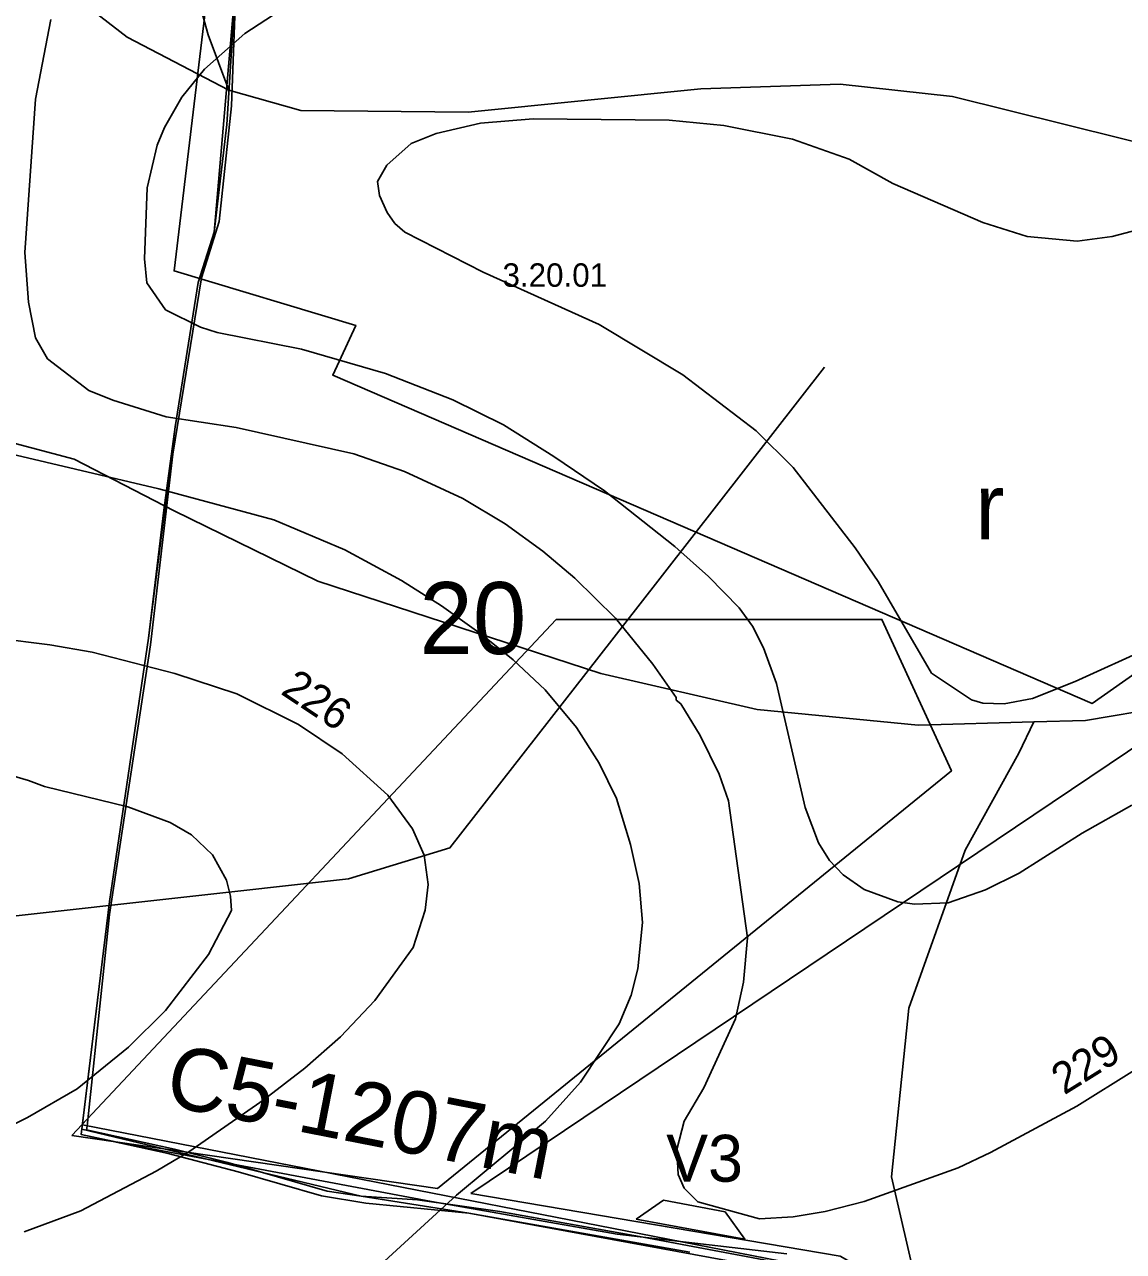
# Model space of a CAD drawing. Extents: x -662500 to -653478, y -1056827 to -1049993.
# Drawn here: x -661376.9 to -661025.4, y -1053159.3 to -1052767 of the extents above; entities that cross this region are included whole.
import ezdxf

# ---------------------------------------------------------------- set-up
doc = ezdxf.new("R2010")
doc.units = 0
for name, color, linetype in [('58', 7, 'Continuous'), ('Vrstva 1', 7, 'Continuous'), ('Vrstva 12', 7, 'Continuous'), ('Vrstva 18', 7, 'Continuous'), ('Vrstva 24', 7, 'Continuous'), ('Vrstva 37', 7, 'Continuous'), ('Vrstva 5', 7, 'Continuous'), ('Vrstva 57', 7, 'Continuous'), ('Vrstva 61', 7, 'Continuous'), ('Vrstva 7', 7, 'Continuous')]:
    doc.layers.add(name, color=color, linetype=linetype)

msp = doc.modelspace()

# ---------------------------------------------------------------- linework, layer by layer
at = {"layer": '58'}
msp.add_lwpolyline([(-661131.82, -1053163.57), (-661178.95, -1053154.81), (-661224.78, -1053146.59), (-661251.2, -1053142.84), (-661269.14, -1053141.65), (-661280.06, -1053140.01), (-661311.84, -1053130.86), (-661328.91, -1053126.66), (-661357.05, -1053120.43), (-661356.82, -1053119.23), (-661349.67, -1053051.53), (-661336.58, -1052965.32), (-661329.38, -1052904.39), (-661320.21, -1052847.99), (-661314.65, -1052830), (-661310.7, -1052793.03), (-661309.17, -1052752.66)], dxfattribs=at)
at = {"layer": 'Vrstva 1'}
msp.add_lwpolyline([(-661164.01, -1053159.57), (-661234.7, -1053147.1), (-661267.67, -1053143.9), (-661281.83, -1053141.58), (-661308.5, -1053133.83), (-661330.95, -1053128.02), (-661358.74, -1053121.95), (-661358.53, -1053120.19), (-661349.7, -1053047.39), (-661337.2, -1052963.22), (-661332.26, -1052922.24), (-661328.69, -1052895.61), (-661321.32, -1052849.5), (-661316.23, -1052833.43), (-661312.11, -1052798.96), (-661309.27, -1052753.17)], dxfattribs=at)
at = {"layer": 'Vrstva 12'}
msp.add_lwpolyline([(-661095.06, -1053170.24), (-661358.37, -1053118.85)], dxfattribs=at)
at = {"layer": 'Vrstva 24'}
for points in [[(-661311.5, -1052788), (-661318.13, -1052770.23), (-661322.63, -1052754.04), (-661325.33, -1052737.54), (-661326.98, -1052716.4), (-661328.33, -1052699.16), (-661330.16, -1052681.39), (-661332.56, -1052663.1), (-661338, -1052638)], [(-661311.5, -1052788), (-661344, -1052771), (-661373, -1052748.5), (-661406, -1052720)], [(-660937.5, -1052816), (-660960, -1052817.5), (-661007.5, -1052808), (-661080, -1052790), (-661116, -1052786), (-661160.5, -1052787.5), (-661235, -1052795), (-661288.5, -1052794.5), (-661311.5, -1052788)], [(-661381.5, -1052900.5), (-661361, -1052906), (-661329, -1052922.5), (-661283, -1052945), (-661192.5, -1052974.5), (-661142.5, -1052986), (-661091, -1052991), (-661054, -1052990)], [(-660853, -1052939), (-660987, -1052981), (-661037.5, -1052989.5), (-661054, -1052990)], [(-661054, -1052990), (-661058.86, -1053000), (-661076, -1053031), (-661094, -1053081.5), (-661099.5, -1053135.5), (-661091.5, -1053170.5), (-661086.5, -1053182), (-661045, -1053205.5), (-661024.5, -1053222), (-660989, -1053249), (-660959, -1053263.5), (-660935.5, -1053266), (-660916.5, -1053262.5), (-660907.5, -1053257.5), (-660883.5, -1053237), (-660847.5, -1053185.5), (-660821, -1053163), (-660798, -1053140.5), (-660776, -1053100), (-660751.5, -1053064), (-660727, -1053047), (-660682.5, -1053034), (-660647, -1053031.5)]]:
    msp.add_lwpolyline(points, dxfattribs=at)
at = {"layer": 'Vrstva 37'}
for points in [[(-661234.06, -1053140.82), (-660958.01, -1052955.16), (-660828.41, -1052935.32), (-660688.36, -1052892.92), (-660553.31, -1052789.11), (-660369.71, -1052706.96), (-660290.66, -1052724.21), (-660337.18, -1052820.64), (-660356.48, -1052923.15), (-660446.27, -1052991.51), (-660506.13, -1053013.32), (-660608.87, -1053013.32), (-660726.31, -1053026.56), (-660746.15, -1053043.81), (-660754.61, -1053064.64), (-660780.18, -1053120.96), (-660865.36, -1053222.79), (-660913.12, -1053274.78), (-660954.8, -1053281.43), (-660981.14, -1053263.41), (-661072.84, -1053185.46), (-661116.02, -1053160.8)], [(-661361.72, -1053122.22), (-661206.77, -1052957.22), (-661102.59, -1052957.22), (-661080.39, -1053005.64), (-661244.8, -1053139.19)]]:
    msp.add_lwpolyline(points, close=True, dxfattribs=at)
msp.add_lwpolyline([(-660573.1, -1052736.64), (-660686.93, -1052879.97), (-660981.83, -1052946.49), (-661035.35, -1052984.09), (-661278.3, -1052879.13), (-661270.9, -1052863.18), (-661329.04, -1052845.75), (-661316.16, -1052738.86)], dxfattribs=at)
at = {"layer": 'Vrstva 5'}
msp.add_lwpolyline([(-661132.98, -1053160.14), (-661187.35, -1053153.8), (-661246.69, -1053143.39), (-661345.21, -1053124.78), (-661358.74, -1053121.95), (-661349.7, -1053047.39), (-661337.2, -1052963.22), (-661328.69, -1052895.61), (-661321.32, -1052849.5), (-661316.23, -1052833.43), (-661309.27, -1052753.17)], dxfattribs=at)
at = {"layer": 'Vrstva 57'}
msp.add_lwpolyline([(-661120.98, -1052876.53), (-661180.66, -1052953.14), (-661240.82, -1053030.21), (-661273.25, -1053040.2), (-661381.46, -1053052.18)], dxfattribs=at)
at = {"layer": 'Vrstva 61'}
msp.add_lwpolyline([(-660606.91, -1053032.64), (-660694.88, -1053035.13), (-660707.92, -1053037.52), (-660718.55, -1053040.85), (-660729.86, -1053049.1), (-660738.1, -1053059.21), (-660761.33, -1053116.11), (-660771.24, -1053131.38), (-660827.02, -1053191.27), (-660879.82, -1053254.25), (-660885.04, -1053260.47), (-660899.16, -1053272.63), (-660919.42, -1053285.57), (-660929.53, -1053288.23), (-660942.75, -1053288.99), (-660955.65, -1053288.03), (-660966.97, -1053282.64), (-661005.21, -1053254.62), (-661075.25, -1053190.17), (-661096.03, -1053172.53), (-661234.7, -1053147.1), (-661269.14, -1053141.65), (-661358.53, -1053120.19)], dxfattribs=at)
msp.add_lwpolyline([(-661181.18, -1053149), (-661172.45, -1053142.98), (-661152.78, -1053146.61), (-661146.51, -1053155.39)], close=True, dxfattribs=at)
at = {"layer": 'Vrstva 7'}
for p, q in [((-661306.43, -1052769.9), (-661290.56, -1052759.55)), ((-661368.5, -1052765.36), (-661373.32, -1052790.87)), ((-661319.32, -1052781.24), (-661306.43, -1052769.9)), ((-661326.55, -1052790.16), (-661319.32, -1052781.24)), ((-661373.32, -1052790.87), (-661376.72, -1052839.91)), ((-661332.08, -1052799.94), (-661326.55, -1052790.16)), ((-661231.04, -1052798.52), (-661245.21, -1052801.78)), ((-661214.17, -1052797.11), (-661231.04, -1052798.52)), ((-661170.66, -1052797.53), (-661214.17, -1052797.11)), ((-661153.23, -1052799.23), (-661170.66, -1052797.53)), ((-661131.27, -1052803.63), (-661153.23, -1052799.23)), ((-661334.49, -1052805.61), (-661332.08, -1052799.94)), ((-661245.21, -1052801.78), (-661253.14, -1052805.04)), ((-661337.61, -1052819.22), (-661334.49, -1052805.61)), ((-661253.14, -1052805.04), (-661260.94, -1052811.99)), ((-661113.13, -1052810), (-661131.27, -1052803.63)), ((-661099.1, -1052817.8), (-661113.13, -1052810)), ((-661260.94, -1052811.99), (-661263.91, -1052817.23)), ((-661263.91, -1052817.23), (-661263.35, -1052821.62)), ((-661070.33, -1052830.27), (-661099.1, -1052817.8)), ((-661338.46, -1052841.89), (-661337.61, -1052819.22)), ((-661263.35, -1052821.62), (-661260.9, -1052827.14)), ((-661260.9, -1052827.14), (-661258.39, -1052830.66)), ((-661258.39, -1052830.66), (-661255.22, -1052833.34)), ((-661056.16, -1052834.8), (-661070.33, -1052830.27)), ((-661010.24, -1052829.84), (-661028.95, -1052834.8)), ((-661255.22, -1052833.34), (-661230.19, -1052846.14)), ((-661040.14, -1052836.22), (-661056.16, -1052834.8)), ((-661028.95, -1052834.8), (-661040.14, -1052836.22)), ((-661376.72, -1052839.91), (-661375.59, -1052855.78)), ((-661337.75, -1052849.54), (-661338.46, -1052841.89)), ((-661230.19, -1052846.14), (-661193.06, -1052862.86)), ((-661331.8, -1052858.19), (-661337.75, -1052849.54)), ((-661375.59, -1052855.78), (-661373.32, -1052867.12)), ((-661320.6, -1052863.72), (-661331.8, -1052858.19)), ((-661315.21, -1052865.42), (-661320.6, -1052863.72)), ((-661288.29, -1052870.8), (-661315.21, -1052865.42)), ((-661193.06, -1052862.86), (-661166.27, -1052879.02)), ((-661373.32, -1052867.12), (-661369.49, -1052873.92)), ((-661261.36, -1052878.59), (-661288.29, -1052870.8)), ((-661369.49, -1052873.92), (-661356.31, -1052883.98)), ((-661239.82, -1052886.96), (-661261.36, -1052878.59)), ((-661166.27, -1052879.02), (-661142.89, -1052896.88)), ((-661356.31, -1052883.98), (-661348.66, -1052887.1)), ((-661348.66, -1052887.1), (-661331.6, -1052892.41)), ((-661223.67, -1052895.03), (-661239.82, -1052886.96)), ((-661331.6, -1052892.41), (-661309.12, -1052895.89)), ((-661309.12, -1052895.89), (-661271.57, -1052904.25)), ((-661207.51, -1052905.1), (-661223.67, -1052895.03)), ((-661142.89, -1052896.88), (-661130.98, -1052908.64)), ((-661379.55, -1052904.67), (-661333.92, -1052915.44)), ((-661271.57, -1052904.25), (-661255.31, -1052909.95)), ((-661191.35, -1052916.15), (-661207.51, -1052905.1)), ((-661130.98, -1052908.64), (-661111.14, -1052934.29)), ((-661255.31, -1052909.95), (-661236.7, -1052918.56)), ((-661333.92, -1052915.44), (-661297.08, -1052925.36)), ((-661168.82, -1052933.86), (-661191.35, -1052916.15)), ((-661236.7, -1052918.56), (-661223.1, -1052926.64)), ((-661297.08, -1052925.36), (-661274.4, -1052935)), ((-661223.1, -1052926.64), (-661211.05, -1052935.42)), ((-661274.4, -1052935), (-661256.26, -1052944.78)), ((-661211.05, -1052935.42), (-661200.85, -1052944.07)), ((-661158.05, -1052943.5), (-661168.82, -1052933.86)), ((-661111.14, -1052934.29), (-661103.77, -1052945.06)), ((-661200.85, -1052944.07), (-661187.81, -1052956.82)), ((-661148.27, -1052953.56), (-661158.05, -1052943.5)), ((-661256.26, -1052944.78), (-661243.51, -1052952.85)), ((-661103.77, -1052945.06), (-661086.77, -1052974.4)), ((-661243.51, -1052952.85), (-661230.75, -1052961.92)), ((-661144.02, -1052959.37), (-661148.27, -1052953.56)), ((-661368.78, -1052965.33), (-661410.73, -1052960.08)), ((-661187.81, -1052956.82), (-661175.91, -1052971.56)), ((-661140.48, -1052966.32), (-661144.02, -1052959.37)), ((-661230.75, -1052961.92), (-661220.55, -1052970.14)), ((-661040.85, -1052977.09), (-661007.41, -1052961.92)), ((-661355.18, -1052967.74), (-661368.78, -1052965.33)), ((-661328.82, -1052974.54), (-661355.18, -1052967.74)), ((-661136.37, -1052977.66), (-661140.48, -1052966.32)), ((-661220.55, -1052970.14), (-661210.34, -1052979.78)), ((-661175.91, -1052971.56), (-661168.4, -1052982.19)), ((-661308.98, -1052981.06), (-661328.82, -1052974.54)), ((-661086.77, -1052974.4), (-661074.01, -1052982.97)), ((-661210.34, -1052979.78), (-661200.28, -1052991.83)), ((-661127.16, -1053017.34), (-661136.37, -1052977.66)), ((-661054.46, -1052982.47), (-661040.85, -1052977.09)), ((-661289.28, -1052990.83), (-661308.98, -1052981.06)), ((-661168.4, -1052982.19), (-661168.4, -1052983.04)), ((-661168.4, -1052983.04), (-661166.98, -1052984.17)), ((-661074.01, -1052982.97), (-661070.33, -1052984.03)), ((-661063.53, -1052984.17), (-661054.46, -1052982.47)), ((-661166.98, -1052984.17), (-661160.74, -1052994.38)), ((-661070.33, -1052984.03), (-661063.53, -1052984.17)), ((-661275.25, -1053000.19), (-661289.28, -1052990.83)), ((-661200.28, -1052991.83), (-661193.06, -1053003.16)), ((-661160.74, -1052994.38), (-661154.65, -1053006.71)), ((-661398.54, -1053002.17), (-661375.59, -1053008.69)), ((-661260.65, -1053013.37), (-661275.25, -1053000.19)), ((-661193.06, -1053003.16), (-661187.53, -1053014.5)), ((-661154.65, -1053006.71), (-661151.64, -1053015.23)), ((-661375.59, -1053008.69), (-661370.48, -1053010.68)), ((-661370.48, -1053010.68), (-661343.84, -1053017.19)), ((-661252.72, -1053024.14), (-661260.65, -1053013.37)), ((-661187.53, -1053014.5), (-661182.99, -1053029.24)), ((-661343.84, -1053017.19), (-661330.24, -1053022.15)), ((-661151.64, -1053015.23), (-661145.58, -1053059)), ((-661122.91, -1053028.67), (-661127.16, -1053017.34)), ((-661022.71, -1053016.63), (-661038.58, -1053025.55)), ((-661330.24, -1053022.15), (-661323.44, -1053026.12)), ((-661323.44, -1053026.12), (-661316.77, -1053032.5)), ((-661249.03, -1053032.64), (-661252.72, -1053024.14)), ((-661038.58, -1053025.55), (-661058.71, -1053038.31)), ((-661182.99, -1053029.24), (-661180.3, -1053041.71)), ((-661119.36, -1053034.34), (-661122.91, -1053028.67)), ((-661316.77, -1053032.5), (-661312.24, -1053040.58)), ((-661247.76, -1053041.99), (-661249.03, -1053032.64)), ((-661114.97, -1053038.88), (-661119.36, -1053034.34)), ((-661058.71, -1053038.31), (-661069.48, -1053043.7)), ((-661312.24, -1053040.58), (-661310.96, -1053045.68)), ((-661248.75, -1053050.21), (-661247.76, -1053041.99)), ((-661180.3, -1053041.71), (-661179.17, -1053054.18)), ((-661108.31, -1053043.55), (-661114.97, -1053038.88)), ((-661310.96, -1053045.68), (-661310.68, -1053050.35)), ((-661097.54, -1053047.52), (-661108.31, -1053043.55)), ((-661069.48, -1053043.7), (-661081.38, -1053047.8)), ((-661310.68, -1053050.35), (-661318.05, -1053064.39)), ((-661252.58, -1053062.12), (-661248.75, -1053050.21)), ((-661092.15, -1053048.23), (-661097.54, -1053047.52)), ((-661081.38, -1053047.8), (-661092.15, -1053048.23)), ((-661179.17, -1053054.18), (-661180.73, -1053068.92)), ((-661264.76, -1053079.12), (-661252.58, -1053062.12)), ((-661145.58, -1053059), (-661146.86, -1053073.17)), ((-661318.05, -1053064.39), (-661331.8, -1053082.24)), ((-661180.73, -1053068.92), (-661182.85, -1053077.42)), ((-661146.86, -1053073.17), (-661149.41, -1053084.93)), ((-661182.85, -1053077.42), (-661186.68, -1053086.49)), ((-661275.82, -1053090.75), (-661264.76, -1053079.12)), ((-661331.8, -1053082.24), (-661343.56, -1053094)), ((-661149.41, -1053084.93), (-661159.61, -1053107.04)), ((-661186.68, -1053086.49), (-661199.01, -1053105.2)), ((-661287.16, -1053100.67), (-661275.82, -1053090.75)), ((-661343.56, -1053094), (-661360, -1053107.32)), ((-661300.19, -1053110.73), (-661287.16, -1053100.67)), ((-661040.29, -1053112.85), (-661021.86, -1053101.37)), ((-661199.01, -1053105.2), (-661210.2, -1053117.67)), ((-661360, -1053107.32), (-661375.87, -1053116.54)), ((-661159.61, -1053107.04), (-661165.85, -1053117.67)), ((-661324.29, -1053127.45), (-661300.19, -1053110.73)), ((-661067.92, -1053127.73), (-661040.29, -1053112.85)), ((-661375.87, -1053116.54), (-661402.37, -1053129.57)), ((-661210.2, -1053117.67), (-661238.69, -1053141.34)), ((-661165.85, -1053117.67), (-661168.26, -1053126.74)), ((-661334.77, -1053133.69), (-661324.29, -1053127.45)), ((-661168.26, -1053126.74), (-661167.83, -1053134.68)), ((-661078.27, -1053132.55), (-661067.92, -1053127.73)), ((-661108.31, -1053143.32), (-661078.27, -1053132.55)), ((-661358.86, -1053146.3), (-661334.77, -1053133.69)), ((-661167.83, -1053134.68), (-661165.85, -1053139.07)), ((-661165.85, -1053139.07), (-661161.45, -1053143.46)), ((-661238.69, -1053141.34), (-661281.2, -1053180.17)), ((-661161.45, -1053143.46), (-661141.75, -1053148.85)), ((-661120.78, -1053146.58), (-661108.31, -1053143.32)), ((-661377, -1053153.1), (-661358.86, -1053146.3)), ((-661141.75, -1053148.85), (-661130.98, -1053148.28)), ((-661130.98, -1053148.28), (-661120.78, -1053146.58))]:
    msp.add_line(p, q, dxfattribs=at)

# ---------------------------------------------------------------- texts
at = {"layer": 'Vrstva 18'}
msp.add_text('C5-1207m', height=20, rotation=348.9145, dxfattribs=at).set_placement((-661332.53, -1053112.47))
at = {"layer": 'Vrstva 24'}
msp.add_text('3.20.01', height=7.5, dxfattribs=at).set_placement((-661223.98, -1052850.85))
at = {"layer": 'Vrstva 5'}
msp.add_text('r', height=21, dxfattribs=at).set_placement((-661072.78, -1052931.57))
at = {"layer": 'Vrstva 57'}
msp.add_text('20', height=23, dxfattribs=at).set_placement((-661250.57, -1052968.29))
at = {"layer": 'Vrstva 61'}
msp.add_text('V3', height=15, dxfattribs=at).set_placement((-661171.61, -1053137.03))
at = {"layer": 'Vrstva 7'}
for s, rotation, p in [('226', 326.3099, (-661295.27, -1052980.83)), ('229', 31.9262, (-661044.31, -1053109.46))]:
    msp.add_text(s, height=10, rotation=rotation, dxfattribs=at).set_placement(p)

doc.saveas('drawing.dxf')
